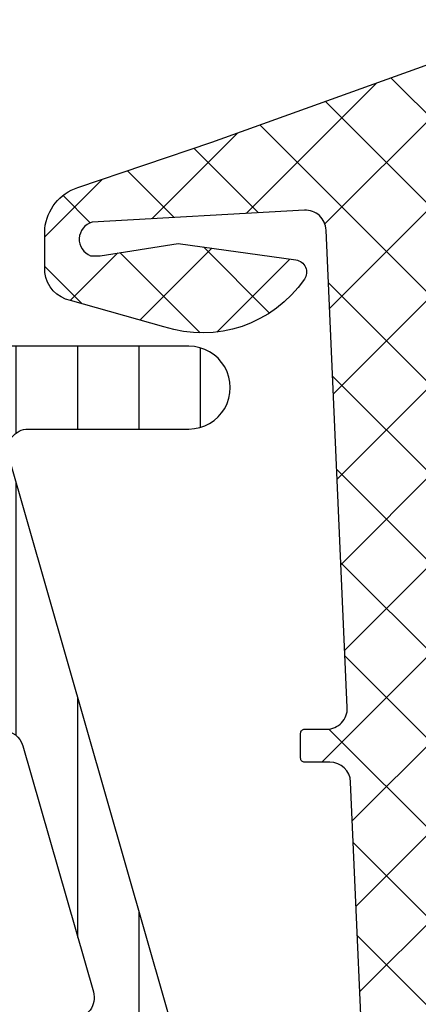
# Model space of a CAD drawing. Header units: millimetres. Extents: x 247761 to 294611, y 172579 to 236863.
# Tile 454 of 596: x 256071 to 256080, y 198244 to 198268. Entities that reach past the tile are written whole.
import ezdxf

# ---------------------------------------------------------------- set-up
doc = ezdxf.new("R2010")
doc.units = ezdxf.units.MM
doc.layers.add('FASÁDA DETAILNÍ', color=4, linetype='Continuous')
doc.layers.add('NOVA', color=240, linetype='Continuous')

# ---------------------------------------------------------------- blocks, each defined once
blk = doc.blocks.new('A$C69D17D4D')
at = {"layer": 'FASÁDA DETAILNÍ'}
h = blk.add_hatch(dxfattribs=at)
h.set_pattern_fill('ANSI37', color=256, scale=0.48, angle=270, style=0)
h.set_pattern_definition([(315, (-18554.48946601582, 24886.81811234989), (1.077630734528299, 1.077630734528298), []), (44.99999999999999, (-18554.48946601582, 24886.81811234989), (-1.077630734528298, 1.077630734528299), [])])
edge = h.paths.add_edge_path(flags=16)
edge.add_line((-18553.82517201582, 24890.2193893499), (-18552.43231801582, 24890.1196453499))
edge.add_arc((-18552.38946052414, 24890.71811226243), 0.5999995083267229, 265.9039194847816, 360.0000083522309)
edge.add_arc((-18552.38946052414, 24890.71811243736), 0.5999995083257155, 359.9999916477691, 454.0960805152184)
edge.add_line((-18552.43231801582, 24891.3165793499), (-18553.82517201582, 24891.21683534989))
edge.add_arc((-18553.78945753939, 24890.7181123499), 0.5000001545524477, 94.09606439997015, 265.9039356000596)
edge = h.paths.add_edge_path(flags=16)
edge.add_arc((-18556.98946564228, 24892.31810897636), 0.4999996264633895, 269.9999571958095, 360.0000428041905)
edge.add_line((-18556.48946601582, 24892.31810934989), (-18556.48946601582, 24895.91179434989))
edge.add_arc((-18556.9894663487, 24895.9117943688), 0.5000003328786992, 359.9999978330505, 473.2180266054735)
edge.add_line((-18557.18658201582, 24896.3713003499), (-18563.51768401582, 24893.65542234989))
edge.add_arc((-18563.32056809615, 24893.19591700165), 0.4999998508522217, 113.2180817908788, 182.5001106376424)
edge.add_line((-18563.82009201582, 24893.1741063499), (-18563.78176601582, 24892.29629934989))
edge.add_arc((-18563.28224240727, 24892.31810883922), 0.4999994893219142, 182.4999791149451, 270.0000448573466)
edge.add_line((-18563.28224201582, 24891.81810934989), (-18556.98946601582, 24891.81810934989))
edge = h.paths.add_edge_path(flags=16)
edge.add_line((-18562.39762801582, 24866.7641903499), (-18553.50077501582, 24862.61552034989))
edge.add_arc((-18553.28946587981, 24863.06867409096), 0.4999998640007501, 244.9999920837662, 360.0000296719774)
edge.add_line((-18552.78946601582, 24863.0686743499), (-18552.78946601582, 24872.4181093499))
edge.add_arc((-18553.28946564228, 24872.41810972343), 0.4999996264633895, 359.9999571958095, 450.0000428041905)
edge.add_line((-18553.28946601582, 24872.9181093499), (-18562.41338901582, 24872.9181093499))
edge.add_arc((-18562.41338884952, 24872.41810928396), 0.5000000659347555, 90.00001905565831, 182.5000272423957)
edge.add_line((-18562.91291301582, 24872.39629934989), (-18562.68584301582, 24867.1955353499))
edge.add_arc((-18562.18631761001, 24867.2173450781), 0.5000012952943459, 182.4999974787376, 244.9999080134)
edge = h.paths.add_edge_path(flags=16)
edge.add_arc((-18553.28946564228, 24875.61810897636), 0.4999996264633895, 269.9999571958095, 360.0000428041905)
edge.add_line((-18552.78946601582, 24875.61810934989), (-18552.78946601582, 24882.81810934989))
edge.add_arc((-18553.28946564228, 24882.81810972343), 0.4999996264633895, 359.9999571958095, 450.0000428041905)
edge.add_line((-18553.28946601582, 24883.31810934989), (-18554.48946601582, 24883.31810934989))
edge.add_arc((-18554.48946750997, 24885.31810785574), 1.99999850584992, 179.9999571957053, 270.0000428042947, ccw=False)
edge.add_line((-18556.48946601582, 24885.31810934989), (-18556.48946601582, 24889.11810934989))
edge.add_arc((-18556.98946564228, 24889.11810972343), 0.4999996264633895, 359.9999571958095, 450.0000428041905)
edge.add_line((-18556.98946601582, 24889.61810934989), (-18563.14252701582, 24889.61810934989))
edge.add_arc((-18563.14252684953, 24889.11810928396), 0.5000000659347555, 90.00001905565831, 182.5000272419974)
edge.add_line((-18563.64205101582, 24889.09629934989), (-18563.40191601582, 24883.59629934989))
edge.add_arc((-18562.90239240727, 24883.61810883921), 0.4999994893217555, 182.4999791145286, 270.0000448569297)
edge.add_line((-18562.90239201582, 24883.11810934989), (-18557.58946601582, 24883.11810934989))
edge.add_arc((-18557.58946601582, 24882.01810934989), 1.099999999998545, -90, 90, ccw=False)
edge.add_line((-18557.58946601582, 24880.9181093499), (-18562.76267701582, 24880.9181093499))
edge.add_arc((-18562.76267684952, 24880.41810928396), 0.5000000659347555, 90.00001905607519, 182.5000272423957)
edge.add_line((-18563.26220101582, 24880.39629934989), (-18563.05262801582, 24875.59629934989))
edge.add_arc((-18562.55310440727, 24875.61810883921), 0.4999994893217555, 182.4999791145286, 270.0000448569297)
edge.add_line((-18562.55310401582, 24875.11810934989), (-18553.28946601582, 24875.11810934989))
edge = h.paths.add_edge_path()
edge.add_line((-18554.67592301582, 24860.40505634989), (-18563.46378901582, 24864.50290534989))
edge.add_ellipse((-18562.19593152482, 24867.2218307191), major_axis=(-3.000002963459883, 0), ratio=1, start_angle=2.500058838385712, end_angle=64.99996937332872, ccw=False)
edge.add_line((-18565.19307901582, 24867.09096934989), (-18565.22141301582, 24867.73991934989))
edge.add_ellipse((-18565.72093662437, 24867.71810986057), major_axis=(-0.4999994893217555, 0), ratio=1, start_angle=182.4999791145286, end_angle=270.0000448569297)
edge.add_line((-18565.72093701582, 24868.21810934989), (-18566.68946601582, 24868.21810934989))
edge.add_ellipse((-18566.68946609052, 24868.31810927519), major_axis=(-0.09999992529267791, 0), ratio=1, start_angle=-4.280335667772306e-05, end_angle=90.00004280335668, ccw=False)
edge.add_line((-18566.78946601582, 24868.31810934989), (-18566.78946601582, 24868.9181093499))
edge.add_ellipse((-18566.68946609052, 24868.9181094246), major_axis=(-0.09999992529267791, 0), ratio=1, start_angle=-90.00004280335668, end_angle=4.280335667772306e-05, ccw=False)
edge.add_line((-18566.68946601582, 24869.01810934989), (-18565.78642801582, 24869.01810934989))
edge.add_ellipse((-18565.78642818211, 24869.51810941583), major_axis=(-0.5000000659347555, 0), ratio=1, start_angle=90.00001905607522, end_angle=182.5000272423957)
edge.add_line((-18565.28690401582, 24869.5399193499), (-18565.68074201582, 24878.4402133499))
edge.add_ellipse((-18566.18025329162, 24878.41810924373), major_axis=(-0.5000001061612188, 0), ratio=1, start_angle=182.533769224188, end_angle=270.0000829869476)
edge.add_line((-18566.18025401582, 24878.9181093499), (-18566.78946601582, 24878.9181093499))
edge.add_ellipse((-18566.78946609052, 24879.01810927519), major_axis=(-0.09999992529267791, 0), ratio=1, start_angle=-4.280335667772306e-05, end_angle=90.00004280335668, ccw=False)
edge.add_line((-18566.88946601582, 24879.01810934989), (-18566.88946601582, 24879.61810934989))
edge.add_ellipse((-18566.78946609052, 24879.6181094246), major_axis=(-0.09999992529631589, 0), ratio=1, start_angle=-90.00004280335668, end_angle=4.280335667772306e-05, ccw=False)
edge.add_line((-18566.78946601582, 24879.71810934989), (-18566.25990401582, 24879.71810934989))
edge.add_ellipse((-18566.25990371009, 24880.21810984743), major_axis=(-0.5000004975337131, 0), ratio=1, start_angle=89.99996496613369, end_angle=182.5336979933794)
edge.add_line((-18565.76039201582, 24880.24021334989), (-18566.27104801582, 24891.7804383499))
edge.add_ellipse((-18566.77057261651, 24891.75862881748), major_axis=(-0.5000004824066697, 0), ratio=1, start_angle=182.4999790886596, end_angle=273.2170573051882)
edge.add_line((-18566.79863201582, 24892.2578413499), (-18571.93237501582, 24891.96927834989))
edge.add_ellipse((-18571.8168195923, 24891.55886034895), major_axis=(-0.4263754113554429, 0), ratio=1, start_angle=-74.27514552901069, end_angle=69.24102762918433)
edge.add_line((-18571.96794301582, 24891.16016534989), (-18571.73534001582, 24891.1614053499))
edge.add_line((-18571.73534001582, 24891.1614053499), (-18569.85276101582, 24891.45954334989))
edge.add_line((-18569.85276101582, 24891.45954334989), (-18567.00347601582, 24891.05911734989))
edge.add_ellipse((-18567.04522661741, 24890.76203675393), major_axis=(-0.2999999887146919, 0), ratio=1, start_angle=145.4022536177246, end_angle=262.00025595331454, ccw=False)
edge.add_ellipse((-18569.26779770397, 24892.2951501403), major_axis=(-3.000047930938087, 0), ratio=1, start_angle=71.99157541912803, end_angle=145.4023587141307, ccw=False)
edge.add_line((-18570.19528301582, 24889.44207134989), (-18572.45017401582, 24890.0756473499))
edge.add_ellipse((-18572.28924447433, 24890.85085985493), major_axis=(-0.7917403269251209, 0), ratio=1, start_angle=6.79834625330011, end_angle=78.27231020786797, ccw=False)
edge.add_line((-18573.07541801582, 24890.75713734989), (-18573.07663901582, 24891.81534734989))
edge.add_ellipse((-18571.89755279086, 24891.68622310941), major_axis=(-1.186135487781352, 0), ratio=1, start_angle=288.65557644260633, end_angle=353.75032184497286, ccw=False)
edge.add_line((-18572.27697201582, 24892.81003734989), (-18569.03563201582, 24893.90437034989))
edge.add_line((-18569.03563201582, 24893.90437034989), (-18560.98583701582, 24896.79414834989))
edge.add_line((-18560.98583701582, 24896.79414834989), (-18551.08796001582, 24901.12695734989))
edge.add_ellipse((-18550.88968994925, 24900.66794836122), major_axis=(-0.5000002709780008, 0), ratio=1, start_angle=180.0665763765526, end_angle=293.3620494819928, ccw=False)
edge.add_line((-18550.38969001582, 24900.6685293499), (-18550.38905501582, 24900.12182834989))
edge.add_ellipse((-18550.8890551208, 24900.12124807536), major_axis=(-0.5000004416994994, 0), ratio=1, start_angle=113.9208245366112, end_angle=180.0664945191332, ccw=False)
edge.add_line((-18550.68631801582, 24899.66419434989), (-18553.89032101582, 24898.2624383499))
edge.add_ellipse((-18553.48946667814, 24897.34629727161), major_axis=(-0.9999993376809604, 0), ratio=1, start_angle=-66.36838527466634, end_angle=5.281039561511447e-05)
edge.add_line((-18554.48946601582, 24897.34629634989), (-18554.48946601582, 24892.1183543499))
edge.add_line((-18554.48946601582, 24892.1183543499), (-18552.68998701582, 24892.1183453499))
edge.add_line((-18552.68998701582, 24892.1183453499), (-18552.55204501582, 24892.63314634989))
edge.add_ellipse((-18552.27489099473, 24892.51838109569), major_axis=(-0.2999756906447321, 0), ratio=1, start_angle=247.496433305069, end_angle=337.50629973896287, ccw=False)
edge.add_line((-18552.16007801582, 24892.7955153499), (-18550.88995101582, 24891.94634834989))
edge.add_ellipse((-18551.38967178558, 24891.08048416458), major_axis=(-0.9997207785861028, 0), ratio=1, start_angle=179.9923881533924, end_angle=240.0092393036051, ccw=False)
edge.add_line((-18550.38995101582, 24891.08035134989), (-18550.38998201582, 24890.35599034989))
edge.add_ellipse((-18551.38971984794, 24890.35619840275), major_axis=(-0.9997378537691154, 0), ratio=1, start_angle=119.99132494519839, end_angle=179.9880763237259, ccw=False)
edge.add_line((-18550.88998201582, 24889.4903243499), (-18552.16007801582, 24888.6411573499))
edge.add_ellipse((-18552.27488990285, 24888.91830484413), major_axis=(-0.2999875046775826, 0), ratio=1, start_angle=22.498603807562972, end_angle=112.50240617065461, ccw=False)
edge.add_line((-18552.55204501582, 24888.8035113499), (-18552.69001701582, 24889.31832734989))
edge.add_line((-18552.69001701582, 24889.31832734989), (-18554.48946601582, 24889.31833534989))
edge.add_line((-18554.48946601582, 24889.31833534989), (-18554.48946601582, 24886.1181083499))
edge.add_ellipse((-18554.18946623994, 24886.11810812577), major_axis=(-0.2999997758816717, 0), ratio=1, start_angle=-4.280474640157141e-05, end_angle=90.00004280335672)
edge.add_line((-18554.18946601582, 24885.81810834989), (-18550.88947001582, 24885.81810834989))
edge.add_ellipse((-18550.88946964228, 24885.31810872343), major_axis=(-0.4999996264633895, 0), ratio=1, start_angle=179.9999571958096, end_angle=270.0000428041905, ccw=False)
edge.add_line((-18550.38947001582, 24885.31810834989), (-18550.38947001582, 24858.42048634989))
edge.add_line((-18550.38947001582, 24858.42048634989), (-18551.93986201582, 24857.5253683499))
edge.add_ellipse((-18552.18986210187, 24857.95838090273), major_axis=(-0.4999999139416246, 0), ratio=1, start_angle=6.335059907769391e-05, end_angle=120.0000170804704, ccw=False)
edge.add_line((-18552.68986201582, 24857.95838034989), (-18554.38723301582, 24857.95838034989))
edge.add_line((-18554.38723301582, 24857.95838034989), (-18554.38723301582, 24859.95190234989))
edge.add_ellipse((-18554.88723327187, 24859.95190269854), major_axis=(-0.500000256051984, 0), ratio=1, start_angle=179.9999600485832, end_angle=244.9998714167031)
h = blk.add_hatch(dxfattribs=at)
h.set_pattern_fill('ANSI37', color=256, scale=0.48, angle=270, style=0)
h.set_pattern_definition([(315, (-18554.48946583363, 24886.81811234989), (1.077630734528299, 1.077630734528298), []), (44.99999999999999, (-18554.48946583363, 24886.81811234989), (-1.077630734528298, 1.077630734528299), [])])
edge = h.paths.add_edge_path(flags=16)
edge.add_line((-18553.82517183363, 24890.2193893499), (-18552.43231783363, 24890.1196453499))
edge.add_arc((-18552.38946034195, 24890.71811226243), 0.5999995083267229, 265.9039194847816, 360.0000083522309)
edge.add_arc((-18552.38946034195, 24890.71811243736), 0.5999995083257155, 359.9999916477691, 454.0960805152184)
edge.add_line((-18552.43231783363, 24891.3165793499), (-18553.82517183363, 24891.21683534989))
edge.add_arc((-18553.7894573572, 24890.7181123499), 0.5000001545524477, 94.09606439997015, 265.9039356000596)
edge = h.paths.add_edge_path(flags=16)
edge.add_arc((-18556.98946546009, 24892.31810897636), 0.4999996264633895, 269.9999571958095, 360.0000428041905)
edge.add_line((-18556.48946583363, 24892.31810934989), (-18556.48946583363, 24895.91179434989))
edge.add_arc((-18556.98946616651, 24895.9117943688), 0.5000003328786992, 359.9999978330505, 473.2180266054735)
edge.add_line((-18557.18658183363, 24896.3713003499), (-18563.51768383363, 24893.65542234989))
edge.add_arc((-18563.32056791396, 24893.19591700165), 0.4999998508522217, 113.2180817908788, 182.5001106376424)
edge.add_line((-18563.82009183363, 24893.1741063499), (-18563.78176583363, 24892.29629934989))
edge.add_arc((-18563.28224222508, 24892.31810883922), 0.4999994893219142, 182.4999791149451, 270.0000448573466)
edge.add_line((-18563.28224183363, 24891.81810934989), (-18556.98946583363, 24891.81810934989))
edge = h.paths.add_edge_path(flags=16)
edge.add_line((-18562.39762783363, 24866.7641903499), (-18553.50077483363, 24862.61552034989))
edge.add_arc((-18553.28946569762, 24863.06867409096), 0.4999998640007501, 244.9999920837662, 360.0000296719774)
edge.add_line((-18552.78946583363, 24863.0686743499), (-18552.78946583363, 24872.4181093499))
edge.add_arc((-18553.28946546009, 24872.41810972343), 0.4999996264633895, 359.9999571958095, 450.0000428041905)
edge.add_line((-18553.28946583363, 24872.9181093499), (-18562.41338883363, 24872.9181093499))
edge.add_arc((-18562.41338866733, 24872.41810928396), 0.5000000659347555, 90.00001905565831, 182.5000272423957)
edge.add_line((-18562.91291283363, 24872.39629934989), (-18562.68584283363, 24867.1955353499))
edge.add_arc((-18562.18631742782, 24867.2173450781), 0.5000012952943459, 182.4999974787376, 244.9999080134)
edge = h.paths.add_edge_path(flags=16)
edge.add_arc((-18553.28946546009, 24875.61810897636), 0.4999996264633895, 269.9999571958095, 360.0000428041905)
edge.add_line((-18552.78946583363, 24875.61810934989), (-18552.78946583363, 24882.81810934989))
edge.add_arc((-18553.28946546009, 24882.81810972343), 0.4999996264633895, 359.9999571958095, 450.0000428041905)
edge.add_line((-18553.28946583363, 24883.31810934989), (-18554.48946583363, 24883.31810934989))
edge.add_arc((-18554.48946732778, 24885.31810785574), 1.99999850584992, 179.9999571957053, 270.0000428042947, ccw=False)
edge.add_line((-18556.48946583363, 24885.31810934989), (-18556.48946583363, 24889.11810934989))
edge.add_arc((-18556.98946546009, 24889.11810972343), 0.4999996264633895, 359.9999571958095, 450.0000428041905)
edge.add_line((-18556.98946583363, 24889.61810934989), (-18563.14252683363, 24889.61810934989))
edge.add_arc((-18563.14252666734, 24889.11810928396), 0.5000000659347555, 90.00001905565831, 182.5000272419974)
edge.add_line((-18563.64205083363, 24889.09629934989), (-18563.40191583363, 24883.59629934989))
edge.add_arc((-18562.90239222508, 24883.61810883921), 0.4999994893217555, 182.4999791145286, 270.0000448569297)
edge.add_line((-18562.90239183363, 24883.11810934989), (-18557.58946583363, 24883.11810934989))
edge.add_arc((-18557.58946583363, 24882.01810934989), 1.099999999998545, -90, 90, ccw=False)
edge.add_line((-18557.58946583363, 24880.9181093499), (-18562.76267683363, 24880.9181093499))
edge.add_arc((-18562.76267666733, 24880.41810928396), 0.5000000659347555, 90.00001905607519, 182.5000272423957)
edge.add_line((-18563.26220083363, 24880.39629934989), (-18563.05262783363, 24875.59629934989))
edge.add_arc((-18562.55310422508, 24875.61810883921), 0.4999994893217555, 182.4999791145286, 270.0000448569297)
edge.add_line((-18562.55310383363, 24875.11810934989), (-18553.28946583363, 24875.11810934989))
edge = h.paths.add_edge_path()
edge.add_line((-18554.67592283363, 24860.40505634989), (-18563.46378883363, 24864.50290534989))
edge.add_ellipse((-18562.19593134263, 24867.2218307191), major_axis=(-3.000002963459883, 0), ratio=1, start_angle=2.500058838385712, end_angle=64.99996937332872, ccw=False)
edge.add_line((-18565.19307883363, 24867.09096934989), (-18565.22141283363, 24867.73991934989))
edge.add_ellipse((-18565.72093644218, 24867.71810986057), major_axis=(-0.4999994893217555, 0), ratio=1, start_angle=182.4999791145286, end_angle=270.0000448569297)
edge.add_line((-18565.72093683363, 24868.21810934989), (-18566.68946583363, 24868.21810934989))
edge.add_ellipse((-18566.68946590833, 24868.31810927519), major_axis=(-0.09999992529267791, 0), ratio=1, start_angle=-4.280335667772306e-05, end_angle=90.00004280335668, ccw=False)
edge.add_line((-18566.78946583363, 24868.31810934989), (-18566.78946583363, 24868.9181093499))
edge.add_ellipse((-18566.68946590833, 24868.9181094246), major_axis=(-0.09999992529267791, 0), ratio=1, start_angle=-90.00004280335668, end_angle=4.280335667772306e-05, ccw=False)
edge.add_line((-18566.68946583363, 24869.01810934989), (-18565.78642783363, 24869.01810934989))
edge.add_ellipse((-18565.78642799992, 24869.51810941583), major_axis=(-0.5000000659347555, 0), ratio=1, start_angle=90.00001905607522, end_angle=182.5000272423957)
edge.add_line((-18565.28690383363, 24869.5399193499), (-18565.68074183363, 24878.4402133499))
edge.add_ellipse((-18566.18025310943, 24878.41810924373), major_axis=(-0.5000001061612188, 0), ratio=1, start_angle=182.533769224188, end_angle=270.0000829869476)
edge.add_line((-18566.18025383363, 24878.9181093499), (-18566.78946583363, 24878.9181093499))
edge.add_ellipse((-18566.78946590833, 24879.01810927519), major_axis=(-0.09999992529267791, 0), ratio=1, start_angle=-4.280335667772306e-05, end_angle=90.00004280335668, ccw=False)
edge.add_line((-18566.88946583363, 24879.01810934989), (-18566.88946583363, 24879.61810934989))
edge.add_ellipse((-18566.78946590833, 24879.6181094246), major_axis=(-0.09999992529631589, 0), ratio=1, start_angle=-90.00004280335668, end_angle=4.280335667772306e-05, ccw=False)
edge.add_line((-18566.78946583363, 24879.71810934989), (-18566.25990383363, 24879.71810934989))
edge.add_ellipse((-18566.2599035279, 24880.21810984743), major_axis=(-0.5000004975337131, 0), ratio=1, start_angle=89.99996496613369, end_angle=182.5336979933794)
edge.add_line((-18565.76039183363, 24880.24021334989), (-18566.27104783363, 24891.7804383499))
edge.add_ellipse((-18566.77057243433, 24891.75862881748), major_axis=(-0.5000004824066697, 0), ratio=1, start_angle=182.4999790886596, end_angle=273.2170573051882)
edge.add_line((-18566.79863183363, 24892.2578413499), (-18571.93237483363, 24891.96927834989))
edge.add_ellipse((-18571.81681941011, 24891.55886034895), major_axis=(-0.4263754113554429, 0), ratio=1, start_angle=-74.27514552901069, end_angle=69.24102762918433)
edge.add_line((-18571.96794283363, 24891.16016534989), (-18571.73533983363, 24891.1614053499))
edge.add_line((-18571.73533983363, 24891.1614053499), (-18569.85276083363, 24891.45954334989))
edge.add_line((-18569.85276083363, 24891.45954334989), (-18567.00347583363, 24891.05911734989))
edge.add_ellipse((-18567.04522643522, 24890.76203675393), major_axis=(-0.2999999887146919, 0), ratio=1, start_angle=145.4022536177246, end_angle=262.00025595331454, ccw=False)
edge.add_ellipse((-18569.26779752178, 24892.2951501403), major_axis=(-3.000047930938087, 0), ratio=1, start_angle=71.99157541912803, end_angle=145.4023587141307, ccw=False)
edge.add_line((-18570.19528283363, 24889.44207134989), (-18572.45017383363, 24890.0756473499))
edge.add_ellipse((-18572.28924429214, 24890.85085985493), major_axis=(-0.7917403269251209, 0), ratio=1, start_angle=6.79834625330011, end_angle=78.27231020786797, ccw=False)
edge.add_line((-18573.07541783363, 24890.75713734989), (-18573.07663883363, 24891.81534734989))
edge.add_ellipse((-18571.89755260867, 24891.68622310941), major_axis=(-1.186135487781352, 0), ratio=1, start_angle=288.65557644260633, end_angle=353.75032184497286, ccw=False)
edge.add_line((-18572.27697183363, 24892.81003734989), (-18569.03563183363, 24893.90437034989))
edge.add_line((-18569.03563183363, 24893.90437034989), (-18560.98583683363, 24896.79414834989))
edge.add_line((-18560.98583683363, 24896.79414834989), (-18551.08795983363, 24901.12695734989))
edge.add_ellipse((-18550.88968976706, 24900.66794836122), major_axis=(-0.5000002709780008, 0), ratio=1, start_angle=180.0665763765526, end_angle=293.3620494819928, ccw=False)
edge.add_line((-18550.38968983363, 24900.6685293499), (-18550.38905483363, 24900.12182834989))
edge.add_ellipse((-18550.88905493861, 24900.12124807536), major_axis=(-0.5000004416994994, 0), ratio=1, start_angle=113.9208245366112, end_angle=180.0664945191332, ccw=False)
edge.add_line((-18550.68631783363, 24899.66419434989), (-18553.89032083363, 24898.2624383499))
edge.add_ellipse((-18553.48946649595, 24897.34629727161), major_axis=(-0.9999993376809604, 0), ratio=1, start_angle=-66.36838527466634, end_angle=5.281039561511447e-05)
edge.add_line((-18554.48946583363, 24897.34629634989), (-18554.48946583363, 24892.1183543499))
edge.add_line((-18554.48946583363, 24892.1183543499), (-18552.68998683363, 24892.1183453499))
edge.add_line((-18552.68998683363, 24892.1183453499), (-18552.55204483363, 24892.63314634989))
edge.add_ellipse((-18552.27489081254, 24892.51838109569), major_axis=(-0.2999756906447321, 0), ratio=1, start_angle=247.496433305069, end_angle=337.50629973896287, ccw=False)
edge.add_line((-18552.16007783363, 24892.7955153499), (-18550.88995083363, 24891.94634834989))
edge.add_ellipse((-18551.38967160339, 24891.08048416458), major_axis=(-0.9997207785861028, 0), ratio=1, start_angle=179.9923881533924, end_angle=240.0092393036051, ccw=False)
edge.add_line((-18550.38995083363, 24891.08035134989), (-18550.38998183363, 24890.35599034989))
edge.add_ellipse((-18551.38971966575, 24890.35619840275), major_axis=(-0.9997378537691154, 0), ratio=1, start_angle=119.99132494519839, end_angle=179.9880763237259, ccw=False)
edge.add_line((-18550.88998183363, 24889.4903243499), (-18552.16007783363, 24888.6411573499))
edge.add_ellipse((-18552.27488972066, 24888.91830484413), major_axis=(-0.2999875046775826, 0), ratio=1, start_angle=22.498603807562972, end_angle=112.50240617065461, ccw=False)
edge.add_line((-18552.55204483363, 24888.8035113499), (-18552.69001683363, 24889.31832734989))
edge.add_line((-18552.69001683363, 24889.31832734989), (-18554.48946583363, 24889.31833534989))
edge.add_line((-18554.48946583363, 24889.31833534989), (-18554.48946583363, 24886.1181083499))
edge.add_ellipse((-18554.18946605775, 24886.11810812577), major_axis=(-0.2999997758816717, 0), ratio=1, start_angle=-4.280474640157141e-05, end_angle=90.00004280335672)
edge.add_line((-18554.18946583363, 24885.81810834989), (-18550.88946983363, 24885.81810834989))
edge.add_ellipse((-18550.88946946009, 24885.31810872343), major_axis=(-0.4999996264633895, 0), ratio=1, start_angle=179.9999571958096, end_angle=270.0000428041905, ccw=False)
edge.add_line((-18550.38946983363, 24885.31810834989), (-18550.38946983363, 24858.42048634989))
edge.add_line((-18550.38946983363, 24858.42048634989), (-18551.93986183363, 24857.5253683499))
edge.add_ellipse((-18552.18986191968, 24857.95838090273), major_axis=(-0.4999999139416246, 0), ratio=1, start_angle=6.335059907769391e-05, end_angle=120.0000170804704, ccw=False)
edge.add_line((-18552.68986183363, 24857.95838034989), (-18554.38723283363, 24857.95838034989))
edge.add_line((-18554.38723283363, 24857.95838034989), (-18554.38723283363, 24859.95190234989))
edge.add_ellipse((-18554.88723308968, 24859.95190269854), major_axis=(-0.500000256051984, 0), ratio=1, start_angle=179.9999600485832, end_angle=244.9998714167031)
h = blk.add_hatch(dxfattribs=at)
h.set_pattern_fill('ANSI31', color=256, scale=0.468, angle=225, style=0)
h.set_pattern_definition([(270, (-18584.48946583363, 24904.81811234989), (1.4859, -5.150371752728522e-16), [])])
edge = h.paths.add_edge_path(flags=16)
edge.add_line((-18582.14136583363, 24886.72963434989), (-18579.91865583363, 24888.01299634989))
edge.add_ellipse((-18578.91878345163, 24886.28127138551), major_axis=(-1.999654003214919, 0), ratio=1, start_angle=240.0000457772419, end_angle=300.0015014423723, ccw=False)
edge.add_line((-18577.91895783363, 24888.01302334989), (-18576.78943983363, 24887.3608953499))
edge.add_ellipse((-18578.28944295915, 24884.76281514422), major_axis=(-3.000005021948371, 0), ratio=1, start_angle=196.0000547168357, end_angle=239.9999864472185, ccw=False)
edge.add_line((-18575.40565383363, 24885.58973134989), (-18574.35300583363, 24881.91870934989))
edge.add_ellipse((-18574.83363686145, 24881.78089055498), major_axis=(-0.5000002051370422, 0), ratio=1, start_angle=89.99920104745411, end_angle=196.000007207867, ccw=False)
edge.add_line((-18574.83364383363, 24881.2808903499), (-18582.39139683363, 24881.28100034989))
edge.add_ellipse((-18582.39138700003, 24881.78100018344), major_axis=(-0.4999998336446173, 0), ratio=1, start_angle=-0.0008212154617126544, end_angle=89.99887315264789, ccw=False)
edge.add_line((-18582.89138683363, 24881.78100734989), (-18582.89133083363, 24885.43065634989))
edge.add_ellipse((-18581.39133158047, 24885.43061688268), major_axis=(-1.499999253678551, 0), ratio=1, start_angle=300.00152725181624, end_angle=359.9984924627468, ccw=False)
edge = h.paths.add_edge_path(flags=16)
edge.add_line((-18582.39141483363, 24879.68099834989), (-18574.08808483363, 24879.68087134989))
edge.add_ellipse((-18574.08809309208, 24879.18087106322), major_axis=(-0.5000002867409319, 0), ratio=1, start_angle=195.9999439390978, end_angle=269.99905365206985, ccw=False)
edge.add_line((-18573.60746183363, 24879.31868934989), (-18571.90053483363, 24873.3659273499))
edge.add_ellipse((-18572.38116556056, 24873.22810832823), major_axis=(-0.4999999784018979, 0), ratio=1, start_angle=89.9990519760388, end_angle=196.0000416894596, ccw=False)
edge.add_line((-18572.38117383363, 24872.72810834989), (-18582.39152783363, 24872.7282783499))
edge.add_ellipse((-18582.39151564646, 24873.22827853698), major_axis=(-0.5000001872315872, 0), ratio=1, start_angle=-0.000895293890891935, end_angle=89.99860345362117, ccw=False)
edge.add_line((-18582.89151583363, 24873.22828634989), (-18582.89142583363, 24879.1810063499))
edge.add_ellipse((-18582.39142556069, 24879.18099807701), major_axis=(-0.5000002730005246, 0), ratio=1, start_angle=269.99877076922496, end_angle=359.9990519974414, ccw=False)
edge = h.paths.add_edge_path(flags=16)
edge.add_line((-18571.84237883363, 24865.36397434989), (-18575.01876883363, 24863.5300853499))
edge.add_ellipse((-18576.51876869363, 24866.12816509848), major_axis=(-3.000002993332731, 0), ratio=1, start_angle=59.99850824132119, end_angle=119.999963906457, ccw=False)
edge.add_line((-18578.01883783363, 24863.53012534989), (-18582.14172083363, 24865.9106203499))
edge.add_ellipse((-18581.3916851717, 24867.20963863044), major_axis=(-1.500000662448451, 0), ratio=1, start_angle=-0.0015171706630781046, end_angle=59.998441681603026, ccw=False)
edge.add_line((-18582.89168583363, 24867.20967834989), (-18582.89159483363, 24870.62829234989))
edge.add_ellipse((-18582.39159535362, 24870.62827886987), major_axis=(-0.4999994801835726, 0), ratio=1, start_angle=269.9985653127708, end_angle=359.99845530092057, ccw=False)
edge.add_line((-18582.39158283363, 24871.12827834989), (-18572.09226783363, 24871.12809734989))
edge.add_ellipse((-18572.09228617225, 24870.12809701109), major_axis=(-1.000000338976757, 0), ratio=1, start_angle=179.9984724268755, end_angle=269.99894927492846, ccw=False)
edge.add_line((-18571.09228583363, 24870.1280703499), (-18571.09237883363, 24866.6629723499))
edge.add_ellipse((-18572.59237897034, 24866.66301253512), major_axis=(-1.500000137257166, 0), ratio=1, start_angle=120.00000300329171, end_angle=179.9984650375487, ccw=False)
edge = h.paths.add_edge_path()
edge.add_line((-18569.49251083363, 24863.5161683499), (-18569.49228883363, 24870.06923134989))
edge.add_arc((-18574.49228653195, 24870.0693982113), 4.999997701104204, 359.9980879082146, 376.000023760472)
edge.add_line((-18569.68598083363, 24871.4475863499), (-18573.95459183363, 24886.33400434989))
edge.add_arc((-18573.47396147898, 24886.47182286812), 0.4999994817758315, 89.99992604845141, 195.9999979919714, ccw=False)
edge.add_line((-18573.47396083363, 24886.97182234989), (-18569.59058683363, 24886.97182234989))
edge.add_arc((-18569.59056683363, 24887.97182234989), 1.0000000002, 269.9988540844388, 449.9988540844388)
edge.add_line((-18569.59054683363, 24888.97182234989), (-18574.28888283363, 24888.97201034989))
edge.add_line((-18574.28888283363, 24888.97201034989), (-18574.28888283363, 24889.12806234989))
edge.add_arc((-18574.58888282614, 24889.12806292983), 0.2999999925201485, 359.9998892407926, 428.0261541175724)
edge.add_line((-18574.47662783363, 24889.40626934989), (-18576.88852983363, 24890.3794563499))
edge.add_arc((-18576.81369323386, 24890.56492759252), 0.2000002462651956, 155.8590177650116, 248.0262022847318, ccw=False)
edge.add_line((-18576.99620183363, 24890.6467243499), (-18576.27970183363, 24892.24540934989))
edge.add_arc((-18576.96410759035, 24892.55214761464), 0.7499997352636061, 335.8589415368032, 450.0000185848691)
edge.add_line((-18576.96410783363, 24893.3021473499), (-18582.07165683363, 24893.3021473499))
edge.add_arc((-18582.07165670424, 24892.70214751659), 0.5999998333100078, 90.00001235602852, 210.1429248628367)
edge.add_line((-18582.59052183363, 24892.4008523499), (-18581.32930583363, 24890.22889534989))
edge.add_arc((-18581.58873847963, 24890.07824707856), 0.3000003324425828, -73.99993093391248, 30.143030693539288, ccw=False)
edge.add_line((-18581.50604683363, 24889.78986834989), (-18583.02051883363, 24889.35560134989))
edge.add_line((-18583.02051883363, 24889.35560134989), (-18584.34129083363, 24888.59305334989))
edge.add_arc((-18584.19129009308, 24888.33324620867), 0.2999999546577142, 120.0001683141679, 182.4633047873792)
edge.add_line((-18584.49101283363, 24888.3203523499), (-18584.49101283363, 24864.3306983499))
edge.add_arc((-18584.19167711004, 24864.31074367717), 0.3000001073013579, 176.1861237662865, 239.9998522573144)
edge.add_line((-18584.34167783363, 24864.05093634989), (-18583.02087183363, 24863.28836834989))
edge.add_line((-18583.02087183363, 24863.28836834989), (-18581.50640083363, 24862.85410134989))
edge.add_arc((-18581.58909197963, 24862.56572223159), 0.3000005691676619, -30.142918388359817, 74.00004323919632, ccw=False)
edge.add_line((-18581.32965883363, 24862.41507434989), (-18582.59087483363, 24860.2431183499))
edge.add_arc((-18582.07200941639, 24859.9418226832), 0.6000003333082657, 149.8570476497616, 269.9999601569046)
edge.add_line((-18582.07200983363, 24859.3418223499), (-18572.16840983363, 24859.3418223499))
edge.add_arc((-18572.16840909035, 24860.09182240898), 0.75000005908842, 269.9999432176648, 384.1410202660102)
edge.add_line((-18571.48400283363, 24860.39856034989), (-18572.20050283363, 24861.9972453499))
edge.add_arc((-18572.01799423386, 24862.07904210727), 0.2000002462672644, 111.9737977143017, 204.1409822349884, ccw=False)
edge.add_line((-18572.09283083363, 24862.2645133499), (-18569.68025583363, 24863.2379723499))
edge.add_arc((-18569.79250999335, 24863.51617820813), 0.2999991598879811, 291.9737385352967, 359.9981172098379)
at = {"layer": 'FASÁDA DETAILNÍ', "extrusion": (0, 0, -1)}
for points in [[(18565.28690401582, 24869.5399193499), (18565.68074201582, 24878.4402133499), (18565.68074201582, 24878.4402133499, -0.40132), (18566.18025401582, 24878.9181093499), (18566.78946601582, 24878.9181093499), (18566.78946601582, 24878.9181093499, 0.414214), (18566.88946601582, 24879.01810934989), (18566.88946601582, 24879.61810934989), (18566.88946601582, 24879.61810934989, 0.414214), (18566.78946601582, 24879.71810934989), (18566.25990401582, 24879.71810934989), (18566.25990401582, 24879.71810934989, -0.427226), (18565.76039201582, 24880.24021334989), (18566.27104801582, 24891.7804383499), (18566.27104801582, 24891.7804383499, -0.417884), (18566.79863201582, 24892.2578413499), (18571.93237501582, 24891.96927834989), (18571.93237501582, 24891.96927834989, -0.723322), (18571.96794301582, 24891.16016534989), (18571.73534001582, 24891.1614053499), (18569.85276101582, 24891.45954334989), (18567.00347601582, 24891.05911734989), (18567.00347601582, 24891.05911734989, 0.557725), (18566.79827901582, 24890.5916933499, 0.331739), (18570.19528301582, 24889.44207134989), (18572.45017401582, 24890.0756473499), (18572.45017401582, 24890.0756473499, 0.322384), (18573.07541801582, 24890.75713734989), (18573.07663901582, 24891.81534734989), (18573.07663901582, 24891.81534734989, 0.291922), (18572.27697201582, 24892.81003734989), (18569.03563201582, 24893.90437034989), (18560.98583701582, 24896.79414834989)], [(18565.28690383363, 24869.5399193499), (18565.68074183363, 24878.4402133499), (18565.68074183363, 24878.4402133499, -0.40132), (18566.18025383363, 24878.9181093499), (18566.78946583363, 24878.9181093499), (18566.78946583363, 24878.9181093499, 0.414214), (18566.88946583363, 24879.01810934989), (18566.88946583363, 24879.61810934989), (18566.88946583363, 24879.61810934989, 0.414214), (18566.78946583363, 24879.71810934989), (18566.25990383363, 24879.71810934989), (18566.25990383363, 24879.71810934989, -0.427226), (18565.76039183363, 24880.24021334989), (18566.27104783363, 24891.7804383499), (18566.27104783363, 24891.7804383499, -0.417884), (18566.79863183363, 24892.2578413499), (18571.93237483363, 24891.96927834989), (18571.93237483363, 24891.96927834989, -0.723322), (18571.96794283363, 24891.16016534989), (18571.73533983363, 24891.1614053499), (18569.85276083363, 24891.45954334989), (18567.00347583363, 24891.05911734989), (18567.00347583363, 24891.05911734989, 0.557725), (18566.79827883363, 24890.5916933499, 0.331739), (18570.19528283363, 24889.44207134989), (18572.45017383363, 24890.0756473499), (18572.45017383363, 24890.0756473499, 0.322384), (18573.07541783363, 24890.75713734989), (18573.07663883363, 24891.81534734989), (18573.07663883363, 24891.81534734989, 0.291922), (18572.27697183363, 24892.81003734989), (18569.03563183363, 24893.90437034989), (18560.98583683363, 24896.79414834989)]]:
    blk.add_lwpolyline(points, format="xyb", dxfattribs=at)
at = {"layer": 'FASÁDA DETAILNÍ'}
for points in [[(-18573.95459183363, 24886.33400434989, -0.498582), (-18573.47396083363, 24886.97182234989), (-18569.59058683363, 24886.97182234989), (-18569.59058683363, 24886.97182234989, 1), (-18569.59054683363, 24888.97182234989), (-18574.28888283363, 24888.97201034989)], [(-18582.07200983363, 24859.3418223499), (-18572.16840983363, 24859.3418223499), (-18572.16840983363, 24859.3418223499, 0.543753), (-18571.48400283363, 24860.39856034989), (-18572.20050283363, 24861.9972453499), (-18572.20050283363, 24861.9972453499, -0.425336), (-18572.09283083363, 24862.2645133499), (-18569.68025583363, 24863.2379723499), (-18569.68025583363, 24863.2379723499, 0.305847), (-18569.49251083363, 24863.5161683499), (-18569.49251083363, 24863.5161683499), (-18569.49228883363, 24870.06923134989), (-18569.49228883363, 24870.06923134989, 0.0699353), (-18569.68598083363, 24871.4475863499), (-18573.95459183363, 24886.33400434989)]]:
    blk.add_lwpolyline(points, format="xyb", dxfattribs=at)
at = {"layer": 'FASÁDA DETAILNÍ', "extrusion": (0, 0, -1)}
blk.add_lwpolyline([(18582.39141483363, 24879.68099834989), (18574.08808483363, 24879.68087134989), (18574.08808483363, 24879.68087134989, 0.334591), (18573.60746183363, 24879.31868934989), (18571.90053483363, 24873.3659273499), (18571.90053483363, 24873.3659273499, 0.498587), (18572.38117383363, 24872.72810834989), (18582.39152783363, 24872.7282783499), (18582.39152783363, 24872.7282783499, 0.414211), (18582.89151583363, 24873.22828634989), (18582.89142583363, 24879.1810063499), (18582.89142583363, 24879.1810063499, 0.414215), (18582.39141483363, 24879.68099834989)], format="xyb", close=True, dxfattribs=at)

msp = doc.modelspace()

# ---------------------------------------------------------------- block references
at = {"layer": 'NOVA', "ltscale": 300}
msp.add_blockref('A$C69D17D4D', (274644.5174331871, 173371.2585875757), dxfattribs=at)

doc.saveas('drawing.dxf')
